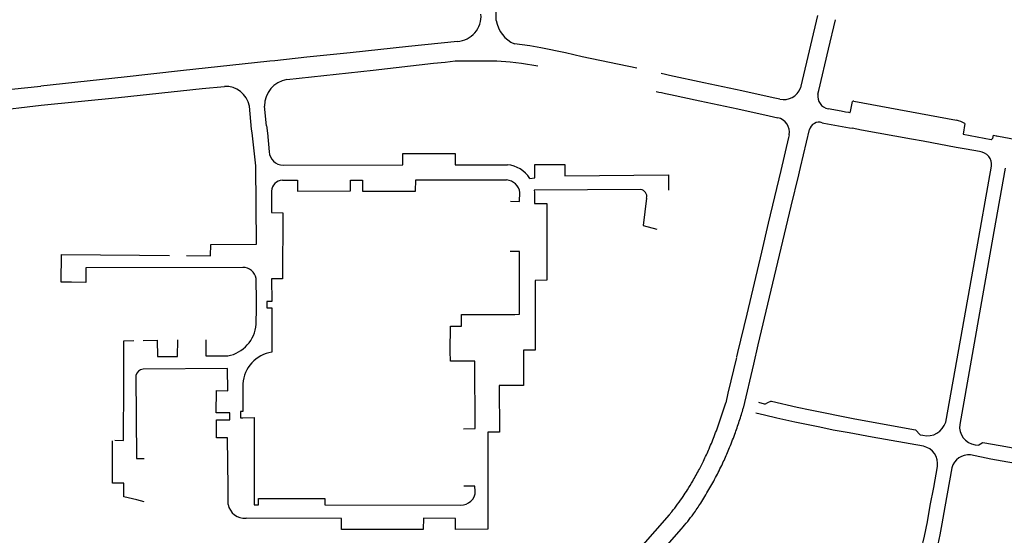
# Model space of a CAD drawing. Extents: x 148869 to 161638, y 453607 to 469810.
# Tile 1052 of 1056: x 159122.89 to 159127.02, y 459888.52 to 459890.69. Entities that reach past the tile are written whole.
import ezdxf

# ---------------------------------------------------------------- set-up
doc = ezdxf.new("R2010")
doc.units = 0
doc.layers.add('LKI_V01_KANTRIJWEG', color=252, linetype='CONTINUOUS')

msp = doc.modelspace()

# ---------------------------------------------------------------- linework, layer by layer
at = {"layer": 'LKI_V01_KANTRIJWEG'}
for p, q in [((159124.8917, 459890.6821), (159124.8917, 459890.8195)), ((159124.8917, 459890.6821), (159124.8917, 459890.8195)), ((159123.8662, 459890.2267), (159123.8566, 459890.3234)), ((159123.8662, 459890.2267), (159123.8566, 459890.3234)), ((159123.929, 459890.2406), (159123.9203, 459890.3233)), ((159123.929, 459890.2406), (159123.9203, 459890.3233)), ((159126.3777, 459890.3009), (159126.3863, 459890.3421)), ((159126.3777, 459890.3009), (159126.3863, 459890.3421)), ((159126.3917, 459890.3442), (159126.8215, 459890.2647)), ((159126.3917, 459890.3442), (159126.8215, 459890.2647)), ((159123.929, 459890.2406), (159123.9299, 459890.2332)), ((159123.929, 459890.2406), (159123.9299, 459890.2332)), ((159126.4242, 459890.2229), (159126.3848, 459890.2302)), ((159126.4242, 459890.2229), (159126.3848, 459890.2302)), ((159126.6333, 459890.1846), (159126.4242, 459890.2229)), ((159126.6333, 459890.1846), (159126.4242, 459890.2229)), ((159126.8571, 459890.2504), (159126.8497, 459890.2053)), ((159126.8571, 459890.2504), (159126.8497, 459890.2053)), ((159126.6822, 459890.1757), (159126.6333, 459890.1846)), ((159126.6822, 459890.1757), (159126.6333, 459890.1846)), ((159126.8497, 459890.2053), (159126.9669, 459890.1839)), ((159126.8497, 459890.2053), (159126.9669, 459890.1839)), ((159126.975, 459890.202), (159126.9728, 459890.188)), ((159126.975, 459890.202), (159126.9728, 459890.188)), ((159126.975, 459890.202), (159126.9957, 459890.1975)), ((159126.975, 459890.202), (159126.9957, 459890.1975)), ((159126.8206, 459890.1503), (159126.6822, 459890.1757)), ((159126.8206, 459890.1503), (159126.6822, 459890.1757)), ((159127.0261, 459890.0633), (159126.9787, 459889.7983)), ((159127.0261, 459890.0633), (159126.9787, 459889.7983)), ((159125.6138, 459890.0352), (159125.6141, 459889.9706)), ((159125.6138, 459890.0352), (159125.6141, 459889.9706)), ((159125.5224, 459889.9375), (159125.5077, 459889.8225)), ((159125.5224, 459889.9375), (159125.5077, 459889.8225)), ((159125.5077, 459889.8225), (159125.5659, 459889.8069)), ((159125.5077, 459889.8225), (159125.5659, 459889.8069)), ((159126.9787, 459889.7983), (159126.8355, 459888.9894)), ((159126.9787, 459889.7983), (159126.8355, 459888.9894)), ((159123.3957, 459889.6981), (159123.5216, 459889.6973)), ((159123.3957, 459889.6981), (159123.5216, 459889.6973)), ((159123.5928, 459889.6969), (159123.6939, 459889.6961)), ((159123.5928, 459889.6969), (159123.6939, 459889.6961)), ((159123.1104, 459889.585), (159123.0676, 459889.585)), ((159123.1104, 459889.585), (159123.0676, 459889.585)), ((159123.1707, 459889.5841), (159123.1104, 459889.585)), ((159123.1707, 459889.5841), (159123.1104, 459889.585)), ((159123.951, 459889.4777), (159123.9505, 459889.3446)), ((159123.951, 459889.4777), (159123.9505, 459889.3446)), ((159123.9505, 459889.3446), (159123.951, 459889.2916)), ((159123.9505, 459889.3446), (159123.951, 459889.2916)), ((159124.8022, 459889.2544), (159124.6994, 459889.2545)), ((159124.8022, 459889.2544), (159124.6994, 459889.2545)), ((159124.8031, 459888.9716), (159124.8022, 459889.2544)), ((159124.8031, 459888.9716), (159124.8022, 459889.2544)), ((159125.9281, 459889.0579), (159125.9718, 459889.2421)), ((159125.9281, 459889.0579), (159125.9718, 459889.2421)), ((159124.7543, 459888.9705), (159124.8031, 459888.9716)), ((159124.7543, 459888.9705), (159124.8031, 459888.9716)), ((159126.9656, 459888.8439), (159126.8806, 459888.862)), ((159126.9656, 459888.8439), (159126.8806, 459888.862)), ((159127.9458, 459888.6666), (159126.9656, 459888.8439)), ((159127.9458, 459888.6666), (159126.9656, 459888.8439)), ((159123.7675, 459888.6541), (159123.7678, 459888.7243)), ((159123.7675, 459888.6541), (159123.7678, 459888.7243)), ((159123.4155, 459888.6654), (159123.3851, 459888.6728)), ((159123.4155, 459888.6654), (159123.3851, 459888.6728))]:
    msp.add_line(p, q, dxfattribs=at)
for points in [[(159126.2396, 459890.7037), (159126.2099, 459890.5784), (159126.1694, 459890.4074), (159126.1675, 459890.3994)], [(159126.2396, 459890.7037), (159126.2099, 459890.5784), (159126.1694, 459890.4074), (159126.1675, 459890.3994)], [(159126.2411, 459890.3733), (159126.2446, 459890.389), (159126.2854, 459890.5619), (159126.3148, 459890.6854)], [(159126.2411, 459890.3733), (159126.2446, 459890.389), (159126.2854, 459890.5619), (159126.3148, 459890.6854)], [(159124.7293, 459890.5941), (159124.5246, 459890.5737), (159124.2794, 459890.5459), (159124.0976, 459890.5279), (159123.964, 459890.513), (159123.9431, 459890.5111), (159123.5677, 459890.4709), (159123.3318, 459890.4443), (159122.9817, 459890.4067)], [(159124.7293, 459890.5941), (159124.5246, 459890.5737), (159124.2794, 459890.5459), (159124.0976, 459890.5279), (159123.964, 459890.513), (159123.9431, 459890.5111), (159123.5677, 459890.4709), (159123.3318, 459890.4443), (159122.9817, 459890.4067)], [(159125.4813, 459890.4822), (159125.2528, 459890.5301), (159125.1828, 459890.5471), (159125.0783, 459890.5678), (159125.0328, 459890.5763), (159124.9684, 459890.5844)], [(159125.4813, 459890.4822), (159125.2528, 459890.5301), (159125.1828, 459890.5471), (159125.0783, 459890.5678), (159125.0328, 459890.5763), (159124.9684, 459890.5844)], [(159124.0135, 459890.4347), (159124.376, 459890.4736), (159124.6282, 459890.503), (159124.6774, 459890.5076), (159124.7201, 459890.5125), (159124.7388, 459890.5127), (159124.7544, 459890.513), (159124.7972, 459890.5137), (159124.8938, 459890.5133), (159124.9496, 459890.509), (159124.9976, 459890.5026), (159125.0665, 459890.4916)], [(159124.0135, 459890.4347), (159124.376, 459890.4736), (159124.6282, 459890.503), (159124.6774, 459890.5076), (159124.7201, 459890.5125), (159124.7388, 459890.5127), (159124.7544, 459890.513), (159124.7972, 459890.5137), (159124.8938, 459890.5133), (159124.9496, 459890.509), (159124.9976, 459890.5026), (159125.0665, 459890.4916)], [(159126.0811, 459890.3527), (159126.0534, 459890.3584), (159125.9216, 459890.3869), (159125.7622, 459890.4213), (159125.6187, 459890.4522), (159125.6013, 459890.456), (159125.5835, 459890.4596)], [(159126.0811, 459890.3527), (159126.0534, 459890.3584), (159125.9216, 459890.3869), (159125.7622, 459890.4213), (159125.6187, 459890.4522), (159125.6013, 459890.456), (159125.5835, 459890.4596)], [(159122.0345, 459890.2954), (159122.165, 459890.3214), (159122.2164, 459890.3284), (159122.2571, 459890.3316), (159122.5492, 459890.3632), (159122.5711, 459890.365), (159122.9817, 459890.4067)], [(159122.0345, 459890.2954), (159122.165, 459890.3214), (159122.2164, 459890.3284), (159122.2571, 459890.3316), (159122.5492, 459890.3632), (159122.5711, 459890.365), (159122.9817, 459890.4067)], [(159122.9834, 459890.3269), (159123.3078, 459890.3589), (159123.6594, 459890.3965), (159123.7518, 459890.406)], [(159122.9834, 459890.3269), (159123.3078, 459890.3589), (159123.6594, 459890.3965), (159123.7518, 459890.406)], [(159125.5624, 459890.3851), (159125.5743, 459890.3824), (159125.5847, 459890.3803), (159125.6022, 459890.3761), (159125.6226, 459890.372), (159125.7455, 459890.3456), (159125.9044, 459890.3112), (159126.0369, 459890.2826), (159126.0728, 459890.2747)], [(159125.5624, 459890.3851), (159125.5743, 459890.3824), (159125.5847, 459890.3803), (159125.6022, 459890.3761), (159125.6226, 459890.372), (159125.7455, 459890.3456), (159125.9044, 459890.3112), (159126.0369, 459890.2826), (159126.0728, 459890.2747)], [(159121.5388, 459889.9337), (159121.5521, 459889.9428), (159121.6824, 459890.0396), (159121.709, 459890.0573), (159121.7473, 459890.0815), (159121.8273, 459890.127), (159121.8596, 459890.1443), (159121.886, 459890.1568), (159121.9389, 459890.1767), (159121.9756, 459890.1896), (159122.0147, 459890.2022), (159122.0509, 459890.2125), (159122.1181, 459890.2295), (159122.1516, 459890.2351), (159122.1903, 459890.2406), (159122.2263, 459890.2446), (159122.2654, 459890.2479), (159122.325, 459890.2544), (159122.5753, 459890.2807), (159122.7714, 459890.3021), (159122.9834, 459890.3269)], [(159121.5388, 459889.9337), (159121.5521, 459889.9428), (159121.6824, 459890.0396), (159121.709, 459890.0573), (159121.7473, 459890.0815), (159121.8273, 459890.127), (159121.8596, 459890.1443), (159121.886, 459890.1568), (159121.9389, 459890.1767), (159121.9756, 459890.1896), (159122.0147, 459890.2022), (159122.0509, 459890.2125), (159122.1181, 459890.2295), (159122.1516, 459890.2351), (159122.1903, 459890.2406), (159122.2263, 459890.2446), (159122.2654, 459890.2479), (159122.325, 459890.2544), (159122.5753, 459890.2807), (159122.7714, 459890.3021), (159122.9834, 459890.3269)], [(159126.3746, 459890.2954), (159126.3704, 459890.2963), (159126.3561, 459890.2985), (159126.3387, 459890.3017), (159126.2836, 459890.3121)], [(159126.3746, 459890.2954), (159126.3704, 459890.2963), (159126.3561, 459890.2985), (159126.3387, 459890.3017), (159126.2836, 459890.3121)], [(159123.6939, 459889.6961), (159123.6944, 459889.743), (159123.8865, 459889.7442), (159123.8844, 459890.0733), (159123.8684, 459890.2113), (159123.8662, 459890.2267)], [(159123.6939, 459889.6961), (159123.6944, 459889.743), (159123.8865, 459889.7442), (159123.8844, 459890.0733), (159123.8684, 459890.2113), (159123.8662, 459890.2267)], [(159123.9299, 459890.2332), (159123.9318, 459890.2176), (159123.9327, 459890.2107), (159123.9403, 459890.1321)], [(159123.9299, 459890.2332), (159123.9318, 459890.2176), (159123.9327, 459890.2107), (159123.9403, 459890.1321)], [(159125.9717, 459889.242), (159125.9907, 459889.3225), (159126.0381, 459889.5224), (159126.08, 459889.698), (159126.1289, 459889.9039), (159126.1601, 459890.0352), (159126.1633, 459890.0482), (159126.1675, 459890.0655), (159126.193, 459890.1728), (159126.2055, 459890.2246)], [(159125.9717, 459889.242), (159125.9907, 459889.3225), (159126.0381, 459889.5224), (159126.08, 459889.698), (159126.1289, 459889.9039), (159126.1601, 459890.0352), (159126.1633, 459890.0482), (159126.1675, 459890.0655), (159126.193, 459890.1728), (159126.2055, 459890.2246)], [(159126.259, 459890.2534), (159126.2657, 459890.2521), (159126.3726, 459890.2321), (159126.3848, 459890.2302)], [(159126.259, 459890.2534), (159126.2657, 459890.2521), (159126.3726, 459890.2321), (159126.3848, 459890.2302)], [(159126.1207, 459890.2026), (159126.1181, 459890.1912), (159126.0852, 459890.0538), (159126.0326, 459889.8322), (159126.0037, 459889.7106), (159125.9423, 459889.4519), (159125.9041, 459889.2912), (159125.8997, 459889.2722)], [(159126.1207, 459890.2026), (159126.1181, 459890.1912), (159126.0852, 459890.0538), (159126.0326, 459889.8322), (159126.0037, 459889.7106), (159125.9423, 459889.4519), (159125.9041, 459889.2912), (159125.8997, 459889.2722)], [(159126.975, 459890.202), (159128.0762, 459889.9942), (159128.0745, 459889.9809)], [(159126.975, 459890.202), (159128.0762, 459889.9942), (159128.0745, 459889.9809)], [(159126.9184, 459890.1324), (159126.8631, 459890.1426), (159126.8206, 459890.1503)], [(159126.9184, 459890.1324), (159126.8631, 459890.1426), (159126.8206, 459890.1503)], [(159123.9983, 459890.0763), (159124.5, 459890.0772), (159124.5005, 459890.1242), (159124.719, 459890.125), (159124.719, 459890.0765), (159124.939, 459890.0773)], [(159123.9983, 459890.0763), (159124.5, 459890.0772), (159124.5005, 459890.1242), (159124.719, 459890.125), (159124.719, 459890.0765), (159124.939, 459890.0773)], [(159125.0323, 459890.0204), (159125.0534, 459890.0225), (159125.0536, 459890.079), (159125.1794, 459890.0785), (159125.1799, 459890.0311), (159125.6138, 459890.0352)], [(159125.0323, 459890.0204), (159125.0534, 459890.0225), (159125.0536, 459890.079), (159125.1794, 459890.0785), (159125.1799, 459890.0311), (159125.6138, 459890.0352)], [(159126.7766, 459888.9991), (159126.8997, 459889.6865), (159126.968, 459890.0711)], [(159126.7766, 459888.9991), (159126.8997, 459889.6865), (159126.968, 459890.0711)], [(159123.9957, 459890.0133), (159124.0584, 459890.0132), (159124.0589, 459889.9667), (159124.2809, 459889.9676), (159124.2814, 459890.013), (159124.3306, 459890.0136), (159124.3316, 459889.9672), (159124.5536, 459889.967), (159124.5541, 459890.0141), (159124.9354, 459890.0138)], [(159123.9957, 459890.0133), (159124.0584, 459890.0132), (159124.0589, 459889.9667), (159124.2809, 459889.9676), (159124.2814, 459890.013), (159124.3306, 459890.0136), (159124.3316, 459889.9672), (159124.5536, 459889.967), (159124.5541, 459890.0141), (159124.9354, 459890.0138)], [(159125.4976, 459889.9739), (159125.0513, 459889.9715), (159125.0527, 459889.963), (159125.0521, 459889.9155), (159125.1046, 459889.9153), (159125.1037, 459889.5934), (159125.0545, 459889.5929), (159125.0553, 459889.3007), (159125.0055, 459889.3001), (159125.0062, 459889.1523), (159124.9047, 459889.1526), (159124.9055, 459888.9567), (159124.8565, 459888.9569), (159124.857, 459888.5947), (159124.8569, 459888.5497), (159124.7216, 459888.5493), (159124.7211, 459888.5952), (159124.5872, 459888.5958), (159124.5857, 459888.5488), (159124.2432, 459888.5489), (159124.2432, 459888.5948), (159123.8431, 459888.5959)], [(159125.4976, 459889.9739), (159125.0513, 459889.9715), (159125.0527, 459889.963), (159125.0521, 459889.9155), (159125.1046, 459889.9153), (159125.1037, 459889.5934), (159125.0545, 459889.5929), (159125.0553, 459889.3007), (159125.0055, 459889.3001), (159125.0062, 459889.1523), (159124.9047, 459889.1526), (159124.9055, 459888.9567), (159124.8565, 459888.9569), (159124.857, 459888.5947), (159124.8569, 459888.5497), (159124.7216, 459888.5493), (159124.7211, 459888.5952), (159124.5872, 459888.5958), (159124.5857, 459888.5488), (159124.2432, 459888.5489), (159124.2432, 459888.5948), (159123.8431, 459888.5959)], [(159123.9494, 459889.9673), (159123.9488, 459889.8774), (159123.9966, 459889.8765), (159123.9961, 459889.5993), (159123.9493, 459889.5988), (159123.9506, 459889.5042), (159123.9301, 459889.5048), (159123.9301, 459889.4988), (159123.9295, 459889.4838), (159123.9295, 459889.4783), (159123.951, 459889.4777)], [(159123.9494, 459889.9673), (159123.9488, 459889.8774), (159123.9966, 459889.8765), (159123.9961, 459889.5993), (159123.9493, 459889.5988), (159123.9506, 459889.5042), (159123.9301, 459889.5048), (159123.9301, 459889.4988), (159123.9295, 459889.4838), (159123.9295, 459889.4783), (159123.951, 459889.4777)], [(159124.9511, 459889.9244), (159124.9901, 459889.9241), (159124.9908, 459889.9606)], [(159124.9511, 459889.9244), (159124.9901, 459889.9241), (159124.9908, 459889.9606)], [(159123.0676, 459889.585), (159123.0686, 459889.7009), (159123.3957, 459889.6981)], [(159123.0676, 459889.585), (159123.0686, 459889.7009), (159123.3957, 459889.6981)], [(159124.6994, 459889.2545), (159124.6985, 459889.2969), (159124.6997, 459889.4009), (159124.746, 459889.4004), (159124.7465, 459889.4498), (159124.9705, 459889.4497), (159124.9889, 459889.4506), (159124.9891, 459889.7143), (159124.9505, 459889.7145)], [(159124.6994, 459889.2545), (159124.6985, 459889.2969), (159124.6997, 459889.4009), (159124.746, 459889.4004), (159124.7465, 459889.4498), (159124.9705, 459889.4497), (159124.9889, 459889.4506), (159124.9891, 459889.7143), (159124.9505, 459889.7145)], [(159123.8288, 459889.6471), (159123.1703, 459889.6457), (159123.1707, 459889.5841)], [(159123.8288, 459889.6471), (159123.1703, 459889.6457), (159123.1707, 459889.5841)], [(159123.8852, 459889.4091), (159123.8865, 459889.4779), (159123.8865, 459889.4839), (159123.8866, 459889.4994), (159123.8866, 459889.5049), (159123.8856, 459889.6009)], [(159123.8852, 459889.4091), (159123.8865, 459889.4779), (159123.8865, 459889.4839), (159123.8866, 459889.4994), (159123.8866, 459889.5049), (159123.8856, 459889.6009)], [(159123.2928, 459888.9227), (159123.3293, 459888.922), (159123.3301, 459889.1617), (159123.3298, 459889.2906), (159123.3302, 459889.3401), (159123.3725, 459889.3405)], [(159123.2928, 459888.9227), (159123.3293, 459888.922), (159123.3301, 459889.1617), (159123.3298, 459889.2906), (159123.3302, 459889.3401), (159123.3725, 459889.3405)], [(159123.4114, 459889.3413), (159123.4705, 459889.3426), (159123.471, 459889.2742), (159123.5556, 459889.2745), (159123.5561, 459889.344)], [(159123.4114, 459889.3413), (159123.4705, 459889.3426), (159123.471, 459889.2742), (159123.5556, 459889.2745), (159123.5561, 459889.344)], [(159123.6741, 459889.344), (159123.6735, 459889.2761), (159123.7457, 459889.2767), (159123.7661, 459889.2761)], [(159123.6741, 459889.344), (159123.6735, 459889.2761), (159123.7457, 459889.2767), (159123.7661, 459889.2761)], [(159125.899, 459889.2693), (159125.8637, 459889.1207), (159125.854, 459889.0795)], [(159125.899, 459889.2693), (159125.8637, 459889.1207), (159125.854, 459889.0795)], [(159123.3806, 459889.1938), (159123.3832, 459888.8463), (159123.4154, 459888.8462)], [(159123.3806, 459889.1938), (159123.3832, 459888.8463), (159123.4154, 459888.8462)], [(159123.7659, 459889.1304), (159123.7653, 459889.2232), (159123.4114, 459889.2205)], [(159123.7659, 459889.1304), (159123.7653, 459889.2232), (159123.4114, 459889.2205)], [(159123.8299, 459889.1592), (159123.8289, 459889.0433), (159123.8189, 459889.0435), (159123.8195, 459889.0171), (159123.8295, 459889.0163), (159123.8762, 459889.0178)], [(159123.8299, 459889.1592), (159123.8289, 459889.0433), (159123.8189, 459889.0435), (159123.8195, 459889.0171), (159123.8295, 459889.0163), (159123.8762, 459889.0178)], [(159123.7678, 459888.7243), (159123.7655, 459888.9335), (159123.7183, 459888.9325), (159123.7186, 459889.0084), (159123.7744, 459889.0081), (159123.7753, 459889.0371), (159123.718, 459889.0379), (159123.7195, 459889.1308), (159123.7659, 459889.1304)], [(159123.7678, 459888.7243), (159123.7655, 459888.9335), (159123.7183, 459888.9325), (159123.7186, 459889.0084), (159123.7744, 459889.0081), (159123.7753, 459889.0371), (159123.718, 459889.0379), (159123.7195, 459889.1308), (159123.7659, 459889.1304)], [(159125.9911, 459889.082), (159126.0153, 459889.0759), (159126.0213, 459889.0756), (159126.0302, 459889.0807), (159126.043, 459889.087), (159126.0465, 459889.0871), (159126.154, 459889.0615), (159126.208, 459889.0497), (159126.396, 459889.0133), (159126.6499, 459888.9664), (159126.6697, 459888.9453), (159126.6807, 459888.9436)], [(159125.9911, 459889.082), (159126.0153, 459889.0759), (159126.0213, 459889.0756), (159126.0302, 459889.0807), (159126.043, 459889.087), (159126.0465, 459889.0871), (159126.154, 459889.0615), (159126.208, 459889.0497), (159126.396, 459889.0133), (159126.6499, 459888.9664), (159126.6697, 459888.9453), (159126.6807, 459888.9436)], [(159126.3053, 459888.965), (159126.2484, 459888.9771), (159126.1439, 459888.9983), (159126.0679, 459889.0156), (159126.0174, 459889.0285), (159125.9801, 459889.0367)], [(159126.3053, 459888.965), (159126.2484, 459888.9771), (159126.1439, 459888.9983), (159126.0679, 459889.0156), (159126.0174, 459889.0285), (159125.9801, 459889.0367)], [(159123.8762, 459889.0178), (159123.8771, 459888.6518), (159123.8955, 459888.6522), (159123.8955, 459888.6791), (159124.1732, 459888.6787), (159124.1738, 459888.6517), (159124.7423, 459888.6511)], [(159123.8762, 459889.0178), (159123.8771, 459888.6518), (159123.8955, 459888.6522), (159123.8955, 459888.6791), (159124.1732, 459888.6787), (159124.1738, 459888.6517), (159124.7423, 459888.6511)], [(159126.6842, 459888.8977), (159126.4678, 459888.9359), (159126.3714, 459888.9538), (159126.3053, 459888.965)], [(159126.6842, 459888.8977), (159126.4678, 459888.9359), (159126.3714, 459888.9538), (159126.3053, 459888.965)], [(159123.3851, 459888.6728), (159123.3299, 459888.6858), (159123.3296, 459888.7432), (159123.2824, 459888.7427), (159123.2832, 459888.7717), (159123.283, 459888.921)], [(159123.3851, 459888.6728), (159123.3299, 459888.6858), (159123.3296, 459888.7432), (159123.2824, 459888.7427), (159123.2832, 459888.7717), (159123.283, 459888.921)], [(159126.9001, 459888.9034), (159126.9126, 459888.9027), (159126.916, 459888.9043), (159126.9293, 459888.9125), (159126.9322, 459888.9136), (159127.0047, 459888.9007)], [(159126.9001, 459888.9034), (159126.9126, 459888.9027), (159126.916, 459888.9043), (159126.9293, 459888.9125), (159126.9322, 459888.9136), (159127.0047, 459888.9007)], [(159127.0047, 459888.9007), (159127.865, 459888.746), (159127.8831, 459888.7245), (159127.9505, 459888.7109)], [(159127.0047, 459888.9007), (159127.865, 459888.746), (159127.8831, 459888.7245), (159127.9505, 459888.7109)], [(159126.6299, 459888.3266), (159126.6496, 459888.3755), (159126.6636, 459888.4198), (159126.6755, 459888.4675), (159126.6873, 459888.5202), (159126.7, 459888.5804), (159126.7119, 459888.6491), (159126.7262, 459888.7253), (159126.7418, 459888.8131)], [(159126.6299, 459888.3266), (159126.6496, 459888.3755), (159126.6636, 459888.4198), (159126.6755, 459888.4675), (159126.6873, 459888.5202), (159126.7, 459888.5804), (159126.7119, 459888.6491), (159126.7262, 459888.7253), (159126.7418, 459888.8131)], [(159126.8021, 459888.8074), (159126.7728, 459888.6444), (159126.7604, 459888.5722), (159126.7519, 459888.5266), (159126.7433, 459888.4875), (159126.7323, 459888.4413), (159126.7203, 459888.3986), (159126.7044, 459888.3508), (159126.6926, 459888.3201)], [(159126.8021, 459888.8074), (159126.7728, 459888.6444), (159126.7604, 459888.5722), (159126.7519, 459888.5266), (159126.7433, 459888.4875), (159126.7323, 459888.4413), (159126.7203, 459888.3986), (159126.7044, 459888.3508), (159126.6926, 459888.3201)], [(159124.8042, 459888.7094), (159124.8028, 459888.7309), (159124.7553, 459888.7306)], [(159124.8042, 459888.7094), (159124.8028, 459888.7309), (159124.7553, 459888.7306)], [(159125.6281, 459888.6228), (159125.6167, 459888.6096), (159125.4975, 459888.4738), (159125.3696, 459888.328), (159125.2399, 459888.1803), (159125.1641, 459888.0937), (159125.1085, 459888.0304)], [(159125.6281, 459888.6228), (159125.6167, 459888.6096), (159125.4975, 459888.4738), (159125.3696, 459888.328), (159125.2399, 459888.1803), (159125.1641, 459888.0937), (159125.1085, 459888.0304)], [(159125.166, 459887.979), (159125.2206, 459888.0414), (159125.3001, 459888.132), (159125.4287, 459888.2788), (159125.5582, 459888.4261), (159125.6688, 459888.5522)], [(159125.166, 459887.979), (159125.2206, 459888.0414), (159125.3001, 459888.132), (159125.4287, 459888.2788), (159125.5582, 459888.4261), (159125.6688, 459888.5522)]]:
    msp.add_lwpolyline(points, dxfattribs=at)
for centre, radius, start, end in [((159124.7222, 459890.6999), 0.106, 273.8144, 4.7411), ((159124.7222, 459890.6999), 0.106, 273.8144, 4.7411), ((159125.0186, 459890.7028), 0.1286, 189.2572, 247.0484), ((159125.0186, 459890.7028), 0.1286, 189.2572, 247.0484), ((159124.031, 459890.3254), 0.1107, 99.115, 181.0809), ((159124.031, 459890.3254), 0.1107, 99.115, 181.0809), ((159123.7563, 459890.304), 0.1021, 10.9373, 92.5664), ((159123.7563, 459890.304), 0.1021, 10.9373, 92.5664), ((159126.098, 459890.4247), 0.0739, 256.8046, 340.0231), ((159126.098, 459890.4247), 0.0739, 256.8046, 340.0231), ((159126.2934, 459890.3643), 0.0531, 170.216, 259.3464), ((159126.2934, 459890.3643), 0.0531, 170.216, 259.3464), ((159126.3901, 459890.3404), 0.00414, 66.5922, 155.9496), ((159126.3901, 459890.3404), 0.00414, 66.5922, 155.9496), ((159126.0593, 459890.2138), 0.0623, 349.6861, 77.5434), ((159126.0593, 459890.2138), 0.0623, 349.6861, 77.5434), ((159126.3663, 459890.3037), 0.0117, 314.9508, 346.5201), ((159126.3663, 459890.3037), 0.0117, 314.9508, 346.5201), ((159126.7986, 459890.1555), 0.1115, 58.3621, 78.1736), ((159126.7986, 459890.1555), 0.1115, 58.3621, 78.1736), ((159126.2452, 459890.215), 0.0408, 70.1887, 166.409), ((159126.2452, 459890.215), 0.0408, 70.1887, 166.409), ((159126.9678, 459890.1889), 0.00499, 259.6367, 350.2945), ((159126.9678, 459890.1889), 0.00499, 259.6367, 350.2945), ((159123.9965, 459890.1325), 0.0562, 180.3548, 271.7702), ((159123.9965, 459890.1325), 0.0562, 180.3548, 271.7702), ((159126.9156, 459890.0794), 0.0531, 351.0057, 86.9129), ((159126.9156, 459890.0794), 0.0531, 351.0057, 86.9129), ((159124.929, 459889.9559), 0.1218, 31.9793, 85.2714), ((159124.929, 459889.9559), 0.1218, 31.9793, 85.2714), ((159123.9974, 459889.9652), 0.0481, 92.1356, 177.4421), ((159123.9974, 459889.9652), 0.0481, 92.1356, 177.4421), ((159124.9319, 459889.9547), 0.0592, 5.687, 86.6018), ((159124.9319, 459889.9547), 0.0592, 5.687, 86.6018), ((159125.4937, 459889.9446), 0.0296, 346.1974, 82.4741), ((159125.4937, 459889.9446), 0.0296, 346.1974, 82.4741), ((159123.83, 459889.5905), 0.0566, 10.5261, 91.154), ((159123.83, 459889.5905), 0.0566, 10.5261, 91.154), ((159123.7377, 459889.4214), 0.1481, 281.0845, 355.2112), ((159123.7377, 459889.4214), 0.1481, 281.0845, 355.2112), ((159123.9707, 459889.152), 0.141, 98.0521, 177.096), ((159123.9707, 459889.152), 0.141, 98.0521, 177.096), ((159123.4124, 459889.1883), 0.0322, 91.6677, 170.0661), ((159123.4124, 459889.1883), 0.0322, 91.6677, 170.0661), ((159124.1144, 459889.5974), 1.8151, 341.2013, 343.4194), ((159124.1144, 459889.5974), 1.8151, 341.2013, 343.4194), ((159124.4765, 459889.4722), 1.5095, 341.875, 344.0696), ((159124.4765, 459889.4722), 1.5095, 341.875, 344.0696), ((159124.1468, 459889.5871), 1.7811, 338.9209, 341.1811), ((159124.1468, 459889.5871), 1.7811, 338.9209, 341.1811), ((159124.4675, 459889.4749), 1.5189, 339.7036, 341.8847), ((159124.4675, 459889.4749), 1.5189, 339.7036, 341.8847), ((159126.6996, 459889.0215), 0.0802, 256.3888, 343.7733), ((159126.6996, 459889.0215), 0.0802, 256.3888, 343.7733), ((159126.9124, 459888.9799), 0.0775, 172.9568, 260.8554), ((159126.9124, 459888.9799), 0.0775, 172.9568, 260.8554), ((159124.3171, 459889.5207), 1.5983, 336.6563, 338.9439), ((159124.3171, 459889.5207), 1.5983, 336.6563, 338.9439), ((159124.2409, 459889.5574), 1.7601, 337.5404, 339.7457), ((159124.2409, 459889.5574), 1.7601, 337.5404, 339.7457), ((159124.6209, 459889.3893), 1.2673, 334.1024, 336.6688), ((159124.6209, 459889.3893), 1.2673, 334.1024, 336.6688), ((159124.6923, 459889.3696), 1.2711, 334.9814, 337.5885), ((159124.6923, 459889.3696), 1.2711, 334.9814, 337.5885), ((159126.6674, 459888.8244), 0.0752, 351.3104, 77.1347), ((159126.6674, 459888.8244), 0.0752, 351.3104, 77.1347), ((159126.8745, 459888.7872), 0.0751, 85.324, 164.3998), ((159126.8745, 459888.7872), 0.0751, 85.324, 164.3998), ((159125.0356, 459889.1861), 0.8055, 331.5071, 334.2209), ((159125.0356, 459889.1861), 0.8055, 331.5071, 334.2209), ((159124.5692, 459889.4241), 1.4057, 332.4326, 335.0898), ((159124.5692, 459889.4241), 1.4057, 332.4326, 335.0898), ((159124.0893, 459889.6963), 1.8806, 329.8596, 331.6008), ((159124.0893, 459889.6963), 1.8806, 329.8596, 331.6008), ((159124.5675, 459889.4156), 1.3261, 328.1102, 329.9715), ((159124.5675, 459889.4156), 1.3261, 328.1102, 329.9715), ((159124.4992, 459889.4587), 1.4839, 329.9737, 332.4991), ((159124.4992, 459889.4587), 1.4839, 329.9737, 332.4991), ((159124.7452, 459888.7101), 0.059, 267.1493, 359.3446), ((159124.7452, 459888.7101), 0.059, 267.1493, 359.3446), ((159125.0607, 459889.1054), 0.7434, 325.8054, 328.3289), ((159125.0607, 459889.1054), 0.7434, 325.8054, 328.3289), ((159124.4523, 459889.487), 1.5386, 327.4596, 329.9362), ((159124.4523, 459889.487), 1.5386, 327.4596, 329.9362), ((159123.8382, 459888.6677), 0.072, 190.8768, 273.9333), ((159123.8382, 459888.6677), 0.072, 190.8768, 273.9333), ((159124.8504, 459889.2424), 0.9944, 321.4561, 323.7718), ((159124.8504, 459889.2424), 0.9944, 321.4561, 323.7718), ((159124.8601, 459889.2375), 0.9836, 323.6682, 326.009), ((159124.8601, 459889.2375), 0.9836, 323.6682, 326.009), ((159124.9237, 459889.1861), 0.9793, 324.3073, 327.4643), ((159124.9237, 459889.1861), 0.9793, 324.3073, 327.4643), ((159125.1471, 459889.024), 0.7033, 321.1475, 324.4155), ((159125.1471, 459889.024), 0.7033, 321.1475, 324.4155), ((159125.1415, 459889.0265), 0.7092, 318.0308, 321.2717), ((159125.1415, 459889.0265), 0.7092, 318.0308, 321.2717)]:
    msp.add_arc(centre, radius, start, end, dxfattribs=at)

doc.saveas('drawing.dxf')
